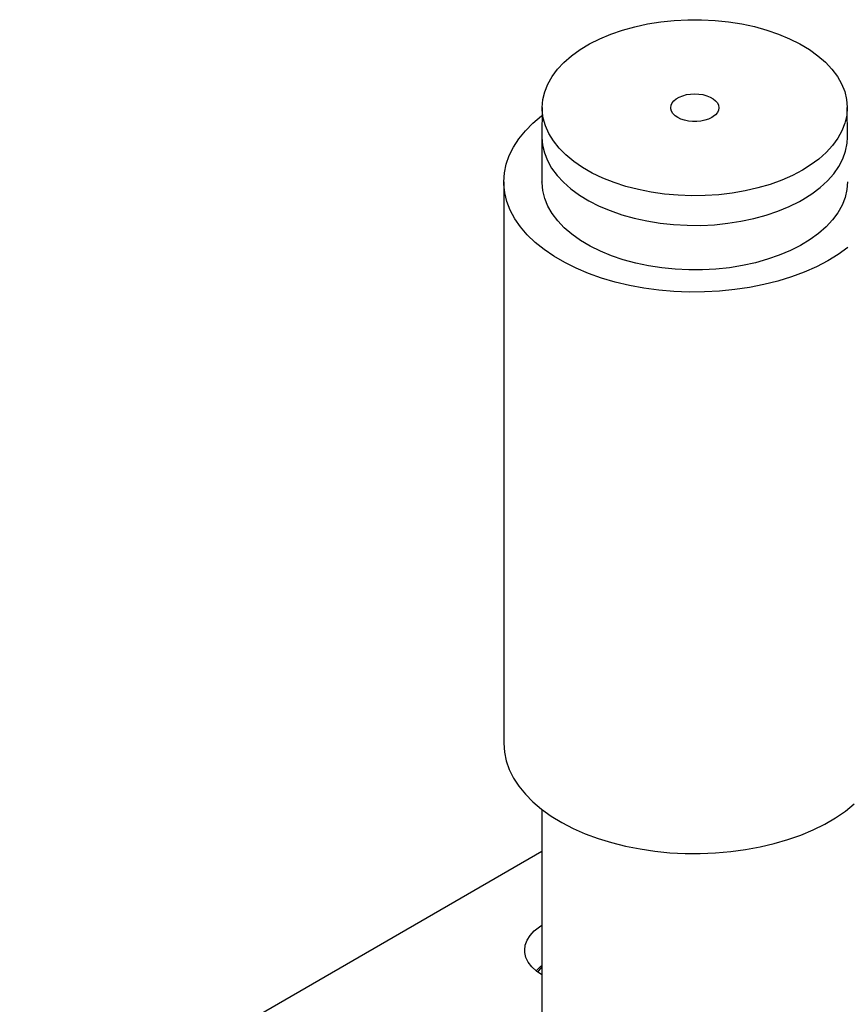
# Model space of a CAD drawing. Header units: inches. Extents: x 3 to 289, y 4 to 291.
# Tile 476 of 634: x 64.28 to 69.7, y 276.23 to 282.67. Entities that reach past the tile are written whole.
import ezdxf

# ---------------------------------------------------------------- set-up
doc = ezdxf.new("R2010")
doc.units = ezdxf.units.IN
doc.header["$LTSCALE"] = 0.5
doc.header["$MEASUREMENT"] = 0
doc.layers.add('STR_INS', color=8, linetype='Continuous')

msp = doc.modelspace()

# ---------------------------------------------------------------- linework, layer by layer
at = {"layer": 'STR_INS', "color": 136, "linetype": 'Continuous'}
for p, q in [((68.2275, 282.6018), (68.3081, 282.6241)), ((68.3081, 282.6241), (68.3917, 282.6423)), ((68.3917, 282.6423), (68.4779, 282.656)), ((68.4779, 282.656), (68.5658, 282.6652)), ((68.5658, 282.6652), (68.6548, 282.6698)), ((68.6548, 282.6698), (68.7442, 282.6698)), ((68.7442, 282.6698), (68.8332, 282.6653)), ((68.8332, 282.6653), (68.9211, 282.6561)), ((68.9211, 282.6561), (69.0073, 282.6424)), ((69.0073, 282.6424), (69.091, 282.6244)), ((69.091, 282.6244), (69.1716, 282.6021)), ((68.0784, 282.5451), (68.1508, 282.5754)), ((68.1508, 282.5754), (68.2275, 282.6018)), ((69.1716, 282.6021), (69.2484, 282.5757)), ((69.2484, 282.5757), (69.3208, 282.5455)), ((67.9491, 282.474), (68.011, 282.5112)), ((68.011, 282.5112), (68.0784, 282.5451)), ((69.3208, 282.5455), (69.3883, 282.5116)), ((69.3883, 282.5116), (69.4502, 282.4744)), ((67.8439, 282.3907), (67.8933, 282.4337)), ((67.8933, 282.4337), (67.9491, 282.474)), ((69.4502, 282.4744), (69.5061, 282.4342)), ((69.5061, 282.4342), (69.5556, 282.3912)), ((67.8013, 282.3454), (67.8439, 282.3907)), ((69.5556, 282.3912), (69.5982, 282.3459)), ((67.766, 282.298), (67.8013, 282.3454)), ((69.5982, 282.3459), (69.6336, 282.2985)), ((67.718, 282.1987), (67.7381, 282.2489)), ((67.7381, 282.2489), (67.766, 282.298)), ((69.6336, 282.2985), (69.6616, 282.2495)), ((69.6616, 282.2495), (69.6819, 282.1993)), ((67.7057, 282.1476), (67.718, 282.1987)), ((68.5988, 282.1635), (68.6213, 282.1726)), ((68.6213, 282.1726), (68.6461, 282.1793)), ((68.6461, 282.1793), (68.6727, 282.1834)), ((68.6727, 282.1834), (68.7, 282.1847)), ((68.7, 282.1847), (68.7274, 282.1834)), ((68.7274, 282.1834), (68.7539, 282.1793)), ((68.7539, 282.1793), (68.7788, 282.1726)), ((68.7788, 282.1726), (68.8012, 282.1635)), ((69.6819, 282.1993), (69.6943, 282.1482)), ((67.7013, 282.0961), (67.7057, 282.1476)), ((68.5425, 282.0938), (68.5449, 282.1096)), ((68.5449, 282.1096), (68.552, 282.1249)), ((68.552, 282.1249), (68.5636, 282.1393)), ((68.5636, 282.1393), (68.5794, 282.1523)), ((68.5794, 282.1523), (68.5988, 282.1635)), ((68.8012, 282.1635), (68.8207, 282.1523)), ((68.8207, 282.1523), (68.8364, 282.1393)), ((68.8364, 282.1393), (68.848, 282.1249)), ((68.848, 282.1249), (68.8551, 282.1096)), ((68.8551, 282.1096), (68.8575, 282.0938)), ((69.6943, 282.1482), (69.6987, 282.0966)), ((67.7013, 282.0961), (67.7, 281.9034)), ((67.7017, 282.0771), (67.7013, 282.0961)), ((67.7083, 282.0257), (67.7017, 282.0771)), ((68.5431, 282.0859), (68.5425, 282.0938)), ((68.5479, 282.0703), (68.5431, 282.0859)), ((68.5573, 282.0554), (68.5479, 282.0703)), ((68.571, 282.0417), (68.5573, 282.0554)), ((68.8364, 282.0483), (68.8207, 282.0354)), ((68.848, 282.0627), (68.8364, 282.0483)), ((68.8551, 282.078), (68.848, 282.0627)), ((68.8575, 282.0938), (68.8551, 282.078)), ((69.695, 282.0445), (69.6834, 281.9933)), ((69.6987, 282.0961), (69.695, 282.0445)), ((69.6987, 282.0966), (69.6987, 282.0961)), ((69.7, 281.9034), (69.6987, 282.0961)), ((67.7228, 281.9747), (67.7083, 282.0257)), ((68.5886, 282.0295), (68.571, 282.0417)), ((68.6097, 282.0193), (68.5886, 282.0295)), ((68.6334, 282.0114), (68.6097, 282.0193)), ((68.6592, 282.006), (68.6334, 282.0114)), ((68.6863, 282.0032), (68.6592, 282.006)), ((68.7137, 282.0032), (68.6863, 282.0032)), ((68.7408, 282.006), (68.7137, 282.0032)), ((68.7666, 282.0114), (68.7408, 282.006)), ((68.7903, 282.0193), (68.7666, 282.0114)), ((68.8114, 282.0295), (68.7903, 282.0193)), ((68.8207, 282.0354), (68.8114, 282.0295)), ((69.6834, 281.9933), (69.6639, 281.943)), ((67.7452, 281.9248), (67.7228, 281.9747)), ((67.7752, 281.8762), (67.7452, 281.9248)), ((69.6639, 281.943), (69.6367, 281.8939)), ((67.7, 281.9034), (67.7, 281.9011)), ((67.7, 281.9011), (67.7, 281.6094)), ((67.7, 281.9011), (67.704, 281.8495)), ((67.704, 281.8495), (67.716, 281.7984)), ((67.8126, 281.8293), (67.7752, 281.8762)), ((69.6367, 281.8939), (69.602, 281.8463)), ((69.6873, 281.8096), (69.6976, 281.8609)), ((69.6976, 281.8609), (69.7, 281.9011)), ((67.716, 281.7984), (67.7358, 281.748)), ((67.8571, 281.7846), (67.8126, 281.8293)), ((69.5601, 281.8007), (69.5113, 281.7575)), ((69.602, 281.8463), (69.5601, 281.8007)), ((69.6692, 281.759), (69.6873, 281.8096)), ((67.7358, 281.748), (67.7633, 281.6989)), ((67.9083, 281.7423), (67.8571, 281.7846)), ((67.9659, 281.7029), (67.9083, 281.7423)), ((69.5113, 281.7575), (69.456, 281.717)), ((69.6434, 281.7096), (69.6692, 281.759)), ((67.7633, 281.6989), (67.7984, 281.6514)), ((68.0294, 281.6666), (67.9659, 281.7029)), ((68.0982, 281.6337), (68.0294, 281.6666)), ((69.4062, 281.6861), (69.3402, 281.6513)), ((69.456, 281.717), (69.4062, 281.6861)), ((69.5693, 281.6157), (69.61, 281.6617)), ((69.61, 281.6617), (69.6434, 281.7096)), ((67.7984, 281.6514), (67.8406, 281.6059)), ((67.8406, 281.6059), (67.8897, 281.5628)), ((68.1719, 281.6044), (68.0982, 281.6337)), ((68.2497, 281.5791), (68.1719, 281.6044)), ((69.1935, 281.5925), (69.1139, 281.5691)), ((69.2692, 281.62), (69.1935, 281.5925)), ((69.3402, 281.6513), (69.2692, 281.62)), ((69.5217, 281.572), (69.5693, 281.6157)), ((67.8897, 281.5628), (67.9453, 281.5223)), ((68.3312, 281.558), (68.2497, 281.5791)), ((68.4157, 281.5411), (68.3312, 281.558)), ((68.5024, 281.5286), (68.4157, 281.5411)), ((68.5907, 281.5207), (68.5024, 281.5286)), ((68.9455, 281.5349), (68.858, 281.5245)), ((69.031, 281.5498), (68.9455, 281.5349)), ((69.1139, 281.5691), (69.031, 281.5498)), ((69.4071, 281.4929), (69.4674, 281.531)), ((69.4674, 281.531), (69.5217, 281.572)), ((67.9453, 281.5223), (68.0069, 281.4849)), ((68.0069, 281.4849), (68.0741, 281.4508)), ((68.6799, 281.5173), (68.5907, 281.5207)), ((68.7692, 281.5186), (68.6799, 281.5173)), ((68.858, 281.5245), (68.7692, 281.5186)), ((69.3174, 281.447), (69.3852, 281.4806)), ((69.3852, 281.4806), (69.4071, 281.4929)), ((68.0741, 281.4508), (68.1463, 281.4204)), ((68.1463, 281.4204), (68.2229, 281.3937)), ((69.1676, 281.3908), (69.2447, 281.4169)), ((69.2447, 281.4169), (69.3174, 281.447)), ((68.2229, 281.3937), (68.3033, 281.3711)), ((68.3033, 281.3711), (68.3869, 281.3528)), ((68.3869, 281.3528), (68.473, 281.3388)), ((68.473, 281.3388), (68.5609, 281.3294)), ((68.8284, 281.3286), (68.9165, 281.3375)), ((68.9165, 281.3375), (69.0028, 281.3509)), ((69.0028, 281.3509), (69.0868, 281.3687)), ((69.0868, 281.3687), (69.1676, 281.3908)), ((68.5609, 281.3294), (68.6499, 281.3245)), ((68.6499, 281.3245), (68.7393, 281.3242)), ((68.7393, 281.3242), (68.8284, 281.3286)), ((67.7, 277.5022), (67.7, 274.938))]:
    msp.add_line(p, q, dxfattribs=at)
at = {"layer": 'STR_INS', "color": 96, "linetype": 'Continuous'}
for p, q in [((67.6974, 282.0404), (67.701, 282.0432)), ((67.5913, 281.9427), (67.641, 281.9928)), ((67.641, 281.9928), (67.6974, 282.0404)), ((67.5487, 281.8905), (67.5913, 281.9427)), ((67.5135, 281.8365), (67.5487, 281.8905)), ((67.4858, 281.781), (67.5135, 281.8365)), ((67.454, 281.6671), (67.466, 281.7244)), ((67.466, 281.7244), (67.4858, 281.781)), ((67.45, 281.6094), (67.454, 281.6671)), ((67.45, 281.6094), (67.45, 277.9352)), ((67.4503, 281.594), (67.45, 281.6094)), ((67.4564, 281.5364), (67.4503, 281.594)), ((67.7001, 281.6032), (67.7, 281.6094)), ((67.705, 281.5516), (67.7001, 281.6032)), ((69.7, 281.6094), (69.696, 281.5578)), ((67.4705, 281.4792), (67.4564, 281.5364)), ((67.7179, 281.5005), (67.705, 281.5516)), ((69.696, 281.5578), (69.684, 281.5067)), ((67.4925, 281.4229), (67.4705, 281.4792)), ((67.7387, 281.4503), (67.7179, 281.5005)), ((69.684, 281.5067), (69.6642, 281.4563)), ((67.5221, 281.3678), (67.4925, 281.4229)), ((67.7672, 281.4014), (67.7387, 281.4503)), ((67.8031, 281.3541), (67.7672, 281.4014)), ((69.6367, 281.4072), (69.6016, 281.3597)), ((69.6642, 281.4563), (69.6367, 281.4072)), ((67.5594, 281.3142), (67.5221, 281.3678)), ((67.8462, 281.3089), (67.8031, 281.3541)), ((69.6016, 281.3597), (69.5594, 281.3142)), ((67.6039, 281.2625), (67.5594, 281.3142)), ((67.8961, 281.266), (67.8462, 281.3089)), ((69.5103, 281.2711), (69.4547, 281.2306)), ((69.5594, 281.3142), (69.5103, 281.2711)), ((67.6554, 281.2131), (67.6039, 281.2625)), ((67.7136, 281.1661), (67.6554, 281.2131)), ((67.9525, 281.2259), (67.8961, 281.266)), ((68.0148, 281.1889), (67.9525, 281.2259)), ((69.4547, 281.2306), (69.3931, 281.1932)), ((67.7781, 281.122), (67.7136, 281.1661)), ((68.0826, 281.1553), (68.0148, 281.1889)), ((68.1553, 281.1252), (68.0826, 281.1553)), ((69.3259, 281.1592), (69.2537, 281.1287)), ((69.3931, 281.1932), (69.3259, 281.1592)), ((69.7026, 281.1784), (69.6397, 281.1335)), ((67.8485, 281.0811), (67.7781, 281.122)), ((67.9244, 281.0435), (67.8485, 281.0811)), ((68.2324, 281.0991), (68.1553, 281.1252)), ((68.3133, 281.077), (68.2324, 281.0991)), ((68.3972, 281.0592), (68.3133, 281.077)), ((69.0967, 281.0795), (69.0131, 281.0611)), ((69.1771, 281.102), (69.0967, 281.0795)), ((69.2537, 281.1287), (69.1771, 281.102)), ((69.5708, 281.0917), (69.4964, 281.0532)), ((69.6397, 281.1335), (69.5708, 281.0917)), ((68.0052, 281.0095), (67.9244, 281.0435)), ((68.4835, 281.0458), (68.3972, 281.0592)), ((68.5716, 281.0369), (68.4835, 281.0458)), ((68.6607, 281.0325), (68.5716, 281.0369)), ((68.7501, 281.0328), (68.6607, 281.0325)), ((68.8391, 281.0377), (68.7501, 281.0328)), ((68.927, 281.0472), (68.8391, 281.0377)), ((69.0131, 281.0611), (68.927, 281.0472)), ((69.4168, 281.0182), (69.3327, 280.987)), ((69.4964, 281.0532), (69.4168, 281.0182)), ((68.0905, 280.9793), (68.0052, 281.0095)), ((68.1797, 280.9532), (68.0905, 280.9793)), ((68.2722, 280.9313), (68.1797, 280.9532)), ((69.2445, 280.9598), (69.1529, 280.9368)), ((69.3327, 280.987), (69.2445, 280.9598)), ((68.3674, 280.9138), (68.2722, 280.9313)), ((68.4648, 280.9006), (68.3674, 280.9138)), ((68.5636, 280.892), (68.4648, 280.9006)), ((68.6634, 280.8881), (68.5636, 280.892)), ((68.7633, 280.8887), (68.6634, 280.8881)), ((68.8629, 280.8939), (68.7633, 280.8887)), ((68.9614, 280.9037), (68.8629, 280.8939)), ((69.0583, 280.918), (68.9614, 280.9037)), ((69.1529, 280.9368), (69.0583, 280.918)), ((67.45, 277.9352), (67.454, 277.8775)), ((67.454, 277.8775), (67.466, 277.8202)), ((67.466, 277.8202), (67.4858, 277.7636)), ((67.4858, 277.7636), (67.5135, 277.7081)), ((67.5135, 277.7081), (67.5487, 277.6541)), ((67.5487, 277.6541), (67.5913, 277.6019)), ((67.5913, 277.6019), (67.641, 277.5518)), ((67.641, 277.5518), (67.6974, 277.5042)), ((69.6864, 277.4919), (69.7446, 277.5388)), ((67.6974, 277.5042), (67.7603, 277.4593)), ((69.6219, 277.4478), (69.6864, 277.4919)), ((67.7603, 277.4593), (67.8292, 277.4174)), ((67.8292, 277.4174), (67.9036, 277.3789)), ((69.4756, 277.3692), (69.5515, 277.4068)), ((69.5515, 277.4068), (69.6219, 277.4478)), ((67.9036, 277.3789), (67.9832, 277.3439)), ((67.9832, 277.3439), (68.0673, 277.3128)), ((69.3948, 277.3352), (69.4756, 277.3692)), ((68.0673, 277.3128), (68.1555, 277.2856)), ((68.1555, 277.2856), (68.2471, 277.2625)), ((69.1278, 277.2571), (69.2203, 277.279)), ((69.2203, 277.279), (69.3095, 277.3051)), ((69.3095, 277.3051), (69.3948, 277.3352)), ((68.2471, 277.2625), (68.3417, 277.2438)), ((68.3417, 277.2438), (68.4386, 277.2294)), ((68.4386, 277.2294), (68.5371, 277.2196)), ((68.5371, 277.2196), (68.6367, 277.2144)), ((68.6367, 277.2144), (68.7366, 277.2138)), ((68.7366, 277.2138), (68.8364, 277.2178)), ((68.8364, 277.2178), (68.9352, 277.2264)), ((68.9352, 277.2264), (69.0326, 277.2395)), ((69.0326, 277.2395), (69.1278, 277.2571))]:
    msp.add_line(p, q, dxfattribs=at)
at = {"layer": 'STR_INS', "color": 254, "linetype": 'Continuous'}
for p, q in [((64.2806, 275.2556), (67.7, 277.2298)), ((67.6221, 276.6783), (67.649, 276.7073)), ((67.649, 276.7073), (67.6826, 276.7338)), ((67.6826, 276.7338), (67.7, 276.7449)), ((67.5906, 276.6152), (67.6025, 276.6474)), ((67.6025, 276.6474), (67.6221, 276.6783)), ((67.5866, 276.5824), (67.5906, 276.6152)), ((67.5875, 276.5674), (67.5866, 276.5824)), ((67.5951, 276.5349), (67.5875, 276.5674)), ((67.6105, 276.5032), (67.5951, 276.5349)), ((67.6335, 276.4731), (67.6105, 276.5032)), ((67.6635, 276.4451), (67.6335, 276.4731)), ((67.7, 276.4199), (67.6635, 276.4451))]:
    msp.add_line(p, q, dxfattribs=at)
at = {"layer": 'STR_INS', "color": 132, "linetype": 'Continuous'}
for p, q in [((67.661, 276.4472), (67.6899, 276.474)), ((67.6782, 276.4462), (67.6731, 276.4377)), ((67.7, 276.4733), (67.6782, 276.4462)), ((67.6899, 276.474), (67.7, 276.4816))]:
    msp.add_line(p, q, dxfattribs=at)

doc.saveas('drawing.dxf')
